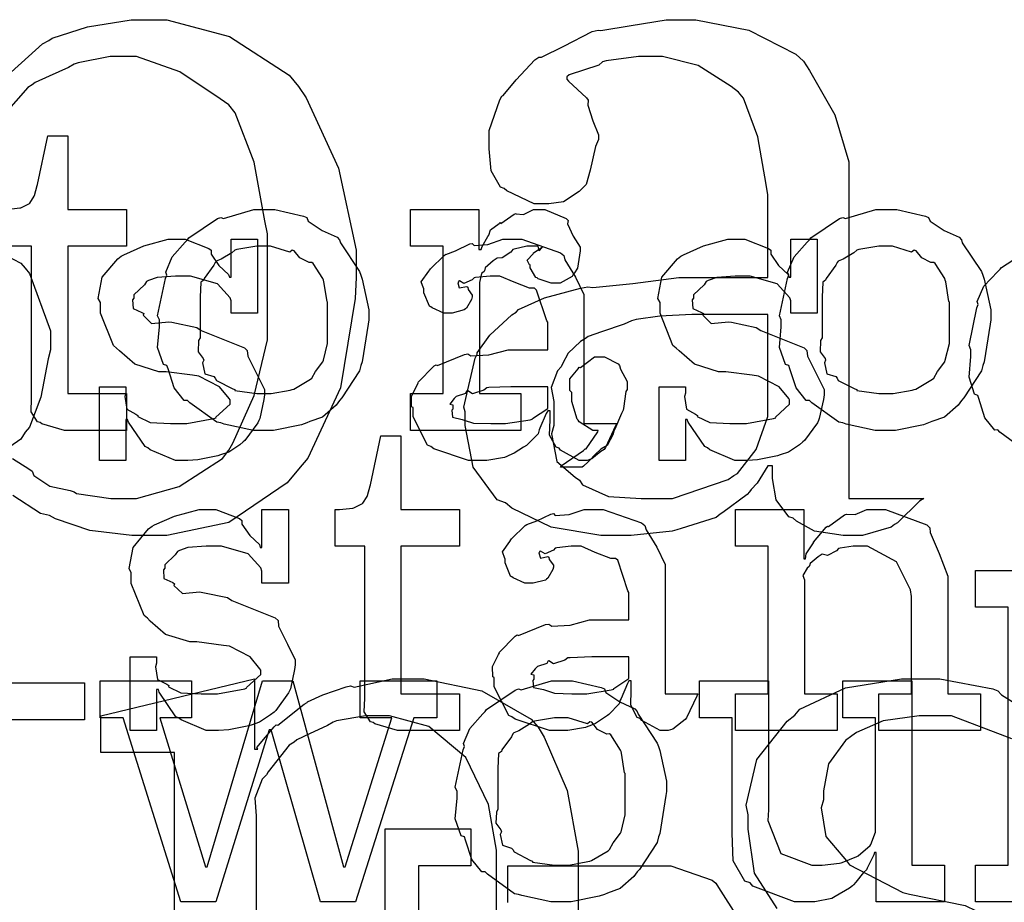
# Model space of a CAD drawing. Extents: x 0 to 8.5, y 0 to 11.
# Tile 300 of 379: x 4.297 to 4.668, y 6.858 to 7.191. Entities that reach past the tile are written whole.
import ezdxf

# ---------------------------------------------------------------- set-up
doc = ezdxf.new("R2010")
doc.units = 0
doc.layers.get('0').update_dxf_attribs({"linetype": 'CONTINUOUS'})

msp = doc.modelspace()

# ---------------------------------------------------------------- linework, layer by layer
at = {"color": 0}
for points in [[(4.28814, 7.16596), (4.30544, 7.18147), (4.30778, 7.18272), (4.30908, 7.18354), (4.32238, 7.18782), (4.33892, 7.19054), (4.34446, 7.19054), (4.35232, 7.19054), (4.37597, 7.18425), (4.39839, 7.1696), (4.40196, 7.16536), (4.40483, 7.16103), (4.4171, 7.13456), (4.42367, 7.10363), (4.42367, 7.09332), (4.42339, 7.0855), (4.41786, 7.05171), (4.40554, 7.02528), (4.40196, 7.02106), (4.39763, 7.016), (4.37571, 7.00097), (4.35226, 6.9961), (4.34446, 6.9961), (4.33914, 6.9961), (4.32324, 6.99799), (4.31033, 7.00244), (4.308, 7.00369), (4.30464, 7.00435), (4.29428, 7.01112)], [(4.29411, 7.02507), (4.30029, 7.02126), (4.30149, 7.0204), (4.30214, 7.01872), (4.30817, 7.01465), (4.31581, 7.01307), (4.31733, 7.01258), (4.31819, 7.01193), (4.33122, 7.00999), (4.33556, 7.00999), (4.33556, 7.00999), (4.34088, 7.00999), (4.35699, 7.01454), (4.37332, 7.02518), (4.37571, 7.02821), (4.37722, 7.03093), (4.38525, 7.04893), (4.39025, 7.06988), (4.39025, 7.07682), (4.39025, 7.10981), (4.38932, 7.11469), (4.38519, 7.13683), (4.3781, 7.15539), (4.37571, 7.15842), (4.37244, 7.16069), (4.35715, 7.1709), (4.34093, 7.17665), (4.33556, 7.17665), (4.331, 7.17665), (4.31885, 7.17432), (4.31733, 7.17383), (4.31521, 7.17247), (4.30794, 7.16922), (4.30263, 7.16689), (4.30149, 7.16601), (4.29986, 7.16493), (4.2909, 7.15474)], [(4.29178, 7.11903), (4.29688, 7.11957), (4.29719, 7.11968), (4.29753, 7.11974), (4.30046, 7.12125), (4.30067, 7.12142), (4.30067, 7.12142), (4.30231, 7.12397), (4.3024, 7.12424), (4.3024, 7.12424), (4.30339, 7.12799), (4.3035, 7.12836), (4.3074, 7.14681), (4.315, 7.14681), (4.315, 7.11903), (4.33713, 7.11903), (4.33713, 7.10514), (4.315, 7.10514), (4.315, 7.04958), (4.33713, 7.04958), (4.33713, 7.03569), (4.33615, 7.03569), (4.33393, 7.03569), (4.33322, 7.03569), (4.33197, 7.03569), (4.32915, 7.03569), (4.32824, 7.03569), (4.32682, 7.03569), (4.32362, 7.03569), (4.3226, 7.03569), (4.32113, 7.03569), (4.31782, 7.03569), (4.31674, 7.03569), (4.31674, 7.03569), (4.31369, 7.03569), (4.30512, 7.03825), (4.30458, 7.03874), (4.30354, 7.03901), (4.30117, 7.04269), (4.30132, 7.0479), (4.30132, 7.04958), (4.30132, 7.10514), (4.29025, 7.10514)], [(4.27974, 7.10775), (4.29731, 7.09874), (4.29893, 7.0969), (4.30046, 7.09489), (4.30849, 7.07329), (4.30849, 7.06608), (4.30761, 7.06272), (4.30474, 7.04824), (4.30051, 7.03689), (4.29893, 7.03504), (4.29725, 7.03239), (4.2876, 7.02576)], [(4.67643, 7.02772), (4.6665, 7.03504), (4.66569, 7.03592), (4.6645, 7.03586), (4.66075, 7.04047), (4.65853, 7.04769), (4.6581, 7.04893), (4.65685, 7.04932), (4.65483, 7.05583), (4.65549, 7.06353), (4.65549, 7.06608), (4.65483, 7.06771), (4.65782, 7.08197), (4.65831, 7.08322), (4.65788, 7.08425), (4.66043, 7.09006), (4.66564, 7.0956), (4.66656, 7.09646), (4.66704, 7.09717), (4.67811, 7.10428)], [(4.28608, 6.94054), (4.32124, 6.94054), (4.32124, 6.92665), (4.22749, 6.92665)], [(4.35514, 6.7615), (4.35514, 6.91428), (4.32736, 6.91428), (4.32736, 6.92817), (4.38531, 6.94206), (4.38531, 6.91558), (4.38661, 6.91558), (4.38629, 6.91624), (4.39279, 6.92393), (4.39356, 6.92469), (4.39421, 6.92464), (4.40408, 6.93257), (4.40528, 6.93317), (4.40533, 6.93343), (4.41114, 6.93608), (4.41997, 6.93907), (4.42156, 6.93946), (4.42296, 6.93896), (4.43733, 6.94206), (4.44217, 6.94206), (4.44938, 6.94206), (4.47108, 6.9375), (4.48975, 6.92686), (4.49229, 6.92383), (4.49457, 6.92003), (4.50331, 6.90001), (4.50749, 6.87706), (4.50749, 6.86936), (4.50749, 6.7615)], [(4.58251, 6.85547), (4.57389, 6.86876), (4.57156, 6.88536), (4.57156, 6.89085), (4.57075, 6.89447), (4.57476, 6.91162), (4.58621, 6.92611), (4.58914, 6.92839), (4.59099, 6.93067), (4.60818, 6.93864), (4.62935, 6.94206), (4.63644, 6.94206), (4.64378, 6.94206), (4.66385, 6.93826), (4.66575, 6.9375), (4.6671, 6.93604), (4.67453, 6.93137)], [(4.47667, 6.7615), (4.47667, 6.87175), (4.47657, 6.8775), (4.47364, 6.89464), (4.46511, 6.91243), (4.45107, 6.92404), (4.43625, 6.92817), (4.43132, 6.92817), (4.42725, 6.92817), (4.41635, 6.92622), (4.41504, 6.92578), (4.41292, 6.92449), (4.40614, 6.92128), (4.40136, 6.91906), (4.40028, 6.91818), (4.39849, 6.91704), (4.39051, 6.90707), (4.38986, 6.90582), (4.38824, 6.90419), (4.38547, 6.89708), (4.38596, 6.89046), (4.38596, 6.88824), (4.38596, 6.7615)], [(4.67096, 6.91943), (4.64817, 6.92817), (4.64057, 6.92817), (4.63601, 6.92817), (4.6224, 6.92626), (4.61242, 6.92188), (4.61062, 6.92057), (4.60829, 6.91878), (4.60178, 6.91), (4.59999, 6.8999), (4.59999, 6.89649), (4.59912, 6.89339), (4.60086, 6.88265), (4.60721, 6.87506), (4.60867, 6.87349), (4.60969, 6.8719), (4.62983, 6.86149), (4.63232, 6.86089), (4.65338, 6.85656), (4.6575, 6.85465), (4.67757, 6.84754)], [(4.48085, 6.85769), (4.48085, 6.87158), (4.53662, 6.87158), (4.54232, 6.87158), (4.558, 6.86615), (4.5594, 6.86507), (4.56039, 6.86344), (4.56765, 6.852)]]:
    msp.add_lwpolyline(points, dxfattribs=at)
for points in [[(4.52229, 6.9961), (4.516, 6.9961), (4.49729, 6.99918), (4.48247, 7.0064), (4.47999, 7.00846), (4.47694, 7.00956), (4.46783, 7.02181), (4.46479, 7.03754), (4.46479, 7.04275), (4.46436, 7.04443), (4.46858, 7.06293), (4.46935, 7.06446), (4.46929, 7.065), (4.47412, 7.07156), (4.48236, 7.07926), (4.4841, 7.08029), (4.48497, 7.08128), (4.49474, 7.08572), (4.50825, 7.08931), (4.51101, 7.08985), (4.51297, 7.08957), (4.5281, 7.09115), (4.54536, 7.09332), (4.55117, 7.09332), (4.57894, 7.09332), (4.57894, 7.12457), (4.57829, 7.12847), (4.57519, 7.14638), (4.56972, 7.16097), (4.56787, 7.16319), (4.56511, 7.16542), (4.55268, 7.17324), (4.53917, 7.17665), (4.53467, 7.17665), (4.53017, 7.17665), (4.51801, 7.17503), (4.51665, 7.17469), (4.51519, 7.17339), (4.50407, 7.16971), (4.50319, 7.16906), (4.50319, 7.16818), (4.50375, 7.16732), (4.51058, 7.16108), (4.51124, 7.16015), (4.51107, 7.15836), (4.51292, 7.15246), (4.51514, 7.14719), (4.51514, 7.1454), (4.514, 7.14268), (4.51199, 7.13385), (4.51042, 7.12847), (4.5095, 7.12739), (4.50786, 7.12582), (4.5019, 7.1219), (4.49636, 7.1211), (4.49451, 7.1211), (4.49078, 7.1211), (4.48053, 7.12597), (4.47954, 7.12696), (4.47814, 7.12744), (4.47461, 7.13357), (4.4739, 7.14182), (4.4739, 7.14453), (4.4739, 7.14882), (4.47786, 7.16032), (4.47868, 7.16168), (4.47911, 7.162), (4.484, 7.16792), (4.49104, 7.17535), (4.49257, 7.17643), (4.49365, 7.17637), (4.50206, 7.18056), (4.51269, 7.18604), (4.51492, 7.18664), (4.516, 7.18647), (4.5274, 7.18832), (4.54064, 7.19054), (4.54508, 7.19054), (4.55176, 7.19054), (4.57183, 7.18664), (4.58957, 7.17751), (4.59239, 7.17492), (4.59462, 7.17133), (4.60428, 7.15462), (4.60954, 7.13699), (4.60954, 7.13108), (4.60954, 7.00999), (4.63775, 7.00999), (4.63612, 7.00906), (4.62782, 7.00092), (4.62668, 7.00022), (4.62549, 6.99918), (4.61464, 6.9961), (4.61106, 6.9961), (4.60742, 6.9961), (4.59657, 6.99772), (4.58979, 7.00151), (4.58849, 7.00261), (4.58686, 7.00319), (4.58214, 7.00956), (4.58068, 7.01753), (4.58068, 7.02018), (4.58068, 7.02235), (4.57894, 7.02235), (4.57796, 7.02072), (4.57487, 7.01585), (4.57269, 7.0134), (4.572, 7.01258), (4.57118, 7.01161), (4.56201, 7.00478), (4.56093, 7.00413), (4.55946, 7.00288), (4.54622, 6.99869), (4.54465, 6.99826), (4.54292, 6.99772), (4.52746, 6.9961), (4.52229, 6.9961)], [(4.389, 7.03569), (4.38493, 7.03569), (4.37392, 7.03808), (4.37272, 7.03851), (4.37121, 7.03879), (4.361, 7.04611), (4.36014, 7.04699), (4.35883, 7.04699), (4.35508, 7.05171), (4.35275, 7.05897), (4.35232, 7.06022), (4.35107, 7.0606), (4.34885, 7.067), (4.3495, 7.07482), (4.3495, 7.07736), (4.34885, 7.07894), (4.35183, 7.09304), (4.35232, 7.09429), (4.35189, 7.09538), (4.35433, 7.10113), (4.35926, 7.10667), (4.36014, 7.10753), (4.36062, 7.10829), (4.37147, 7.11556), (4.37272, 7.116), (4.37369, 7.11561), (4.38514, 7.11903), (4.389, 7.11903), (4.39301, 7.11903), (4.40381, 7.11654), (4.40506, 7.116), (4.40565, 7.11464), (4.41086, 7.11111), (4.41656, 7.10851), (4.41743, 7.10753), (4.41775, 7.10644), (4.42497, 7.0956), (4.42546, 7.09429), (4.42594, 7.09278), (4.4285, 7.08122), (4.4285, 7.07736), (4.42822, 7.07579), (4.42594, 7.06153), (4.42546, 7.06022), (4.42497, 7.05811), (4.41829, 7.04796), (4.41743, 7.04699), (4.41613, 7.04525), (4.41103, 7.04075), (4.40625, 7.03907), (4.40506, 7.03851), (4.40315, 7.03782), (4.39253, 7.03569), (4.389, 7.03569)], [(4.44417, 7.04958), (4.45654, 7.04958), (4.45654, 7.10514), (4.44417, 7.10514), (4.44417, 7.11903), (4.47, 7.11903), (4.47, 7.10385), (4.47086, 7.10385), (4.47086, 7.10385), (4.47119, 7.10504), (4.47336, 7.10883), (4.47368, 7.10926), (4.47368, 7.10926), (4.47439, 7.11128), (4.4776, 7.11372), (4.47803, 7.11404), (4.47831, 7.11376), (4.48335, 7.11729), (4.48389, 7.11751), (4.48389, 7.1174), (4.48682, 7.11714), (4.49061, 7.11903), (4.49192, 7.11903), (4.49485, 7.11903), (4.50288, 7.11561), (4.50364, 7.1149), (4.50336, 7.11356), (4.50549, 7.10889), (4.50819, 7.10482), (4.50819, 7.1034), (4.50797, 7.10178), (4.50717, 7.09685), (4.50603, 7.09506), (4.50558, 7.09451), (4.50515, 7.09369), (4.5006, 7.09125), (4.49908, 7.09125), (4.49729, 7.09125), (4.49235, 7.09289), (4.49192, 7.09321), (4.49143, 7.09337), (4.48931, 7.097), (4.48931, 7.09819), (4.48904, 7.09819), (4.48817, 7.09983), (4.4904, 7.10232), (4.49061, 7.10254), (4.49056, 7.10254), (4.4905, 7.10254), (4.49354, 7.10465), (4.49387, 7.10471), (4.49387, 7.10493), (4.49376, 7.10454), (4.49278, 7.1034), (4.49229, 7.10514), (4.49214, 7.10514), (4.49154, 7.10514), (4.49018, 7.10514), (4.48975, 7.10514), (4.48801, 7.10514), (4.48335, 7.10406), (4.48281, 7.10385), (4.48204, 7.10292), (4.47879, 7.10075), (4.47689, 7.10069), (4.47651, 7.10037), (4.47542, 7.09961), (4.47233, 7.09706), (4.47211, 7.09592), (4.47194, 7.0956), (4.47103, 7.09489), (4.47021, 7.09153), (4.47021, 7.09039), (4.47021, 7.04958), (4.48583, 7.04958), (4.48583, 7.03569), (4.44417, 7.03569), (4.44417, 7.04958)], [(4.62354, 7.03569), (4.61947, 7.03569), (4.60846, 7.03808), (4.60726, 7.03851), (4.60574, 7.03879), (4.59554, 7.04611), (4.59467, 7.04699), (4.59337, 7.04699), (4.58963, 7.05171), (4.58729, 7.05897), (4.58686, 7.06022), (4.58561, 7.0606), (4.58339, 7.067), (4.58404, 7.07482), (4.58404, 7.07736), (4.58339, 7.07894), (4.58637, 7.09304), (4.58686, 7.09429), (4.58643, 7.09538), (4.58886, 7.10113), (4.59381, 7.10667), (4.59467, 7.10753), (4.59517, 7.10829), (4.60601, 7.11556), (4.60726, 7.116), (4.60824, 7.11561), (4.61968, 7.11903), (4.62354, 7.11903), (4.62756, 7.11903), (4.63835, 7.11654), (4.6396, 7.116), (4.64019, 7.11464), (4.6454, 7.11111), (4.6511, 7.10851), (4.65196, 7.10753), (4.65229, 7.10644), (4.6595, 7.0956), (4.66, 7.09429), (4.66049, 7.09278), (4.66303, 7.08122), (4.66303, 7.07736), (4.66276, 7.07579), (4.66049, 7.06153), (4.66, 7.06022), (4.6595, 7.05811), (4.65283, 7.04796), (4.65196, 7.04699), (4.65067, 7.04525), (4.64556, 7.04075), (4.64079, 7.03907), (4.6396, 7.03851), (4.63769, 7.03782), (4.62706, 7.03569), (4.62354, 7.03569)], [(4.359, 7.02442), (4.35553, 7.02442), (4.34608, 7.02843), (4.34511, 7.02919), (4.34413, 7.02962), (4.33783, 7.03885), (4.33751, 7.03982), (4.33686, 7.03982), (4.33686, 7.02442), (4.32688, 7.02442), (4.32688, 7.05219), (4.33686, 7.05219), (4.33686, 7.04981), (4.33643, 7.04844), (4.33718, 7.04368), (4.34065, 7.04189), (4.34142, 7.04135), (4.34131, 7.0409), (4.34603, 7.03868), (4.35363, 7.03831), (4.35618, 7.03831), (4.35986, 7.03831), (4.37007, 7.04015), (4.37093, 7.04047), (4.37076, 7.04069), (4.37614, 7.04557), (4.37614, 7.04719), (4.37582, 7.04769), (4.37213, 7.05214), (4.36436, 7.05621), (4.36203, 7.05653), (4.35206, 7.05783), (4.34933, 7.05783), (4.34022, 7.06065), (4.33442, 7.06569), (4.33339, 7.06674), (4.33214, 7.06776), (4.32731, 7.07986), (4.32731, 7.08388), (4.32644, 7.08544), (4.32796, 7.09343), (4.33382, 7.10042), (4.33513, 7.10146), (4.33604, 7.10189), (4.34364, 7.10525), (4.35286, 7.10775), (4.35596, 7.10775), (4.35921, 7.10775), (4.36811, 7.10433), (4.36897, 7.10363), (4.36897, 7.10221), (4.37196, 7.09793), (4.3756, 7.09451), (4.37592, 7.09343), (4.37657, 7.09343), (4.37657, 7.10775), (4.38656, 7.10775), (4.38656, 7.07997), (4.37657, 7.07997), (4.37657, 7.08453), (4.37619, 7.08572), (4.37136, 7.09099), (4.36128, 7.09386), (4.35792, 7.09386), (4.35558, 7.09386), (4.34868, 7.09337), (4.34543, 7.09224), (4.34467, 7.0919), (4.34386, 7.0906), (4.3399, 7.08686), (4.3399, 7.08561), (4.33942, 7.08496), (4.33963, 7.08171), (4.34293, 7.08018), (4.34358, 7.07975), (4.34337, 7.0791), (4.34657, 7.07601), (4.35308, 7.07667), (4.35422, 7.0765), (4.36356, 7.07454), (4.36524, 7.0734), (4.38157, 7.06689), (4.38265, 7.06586), (4.38286, 7.06375), (4.38624, 7.05697), (4.38917, 7.05111), (4.38917, 7.04915), (4.38889, 7.04742), (4.38732, 7.04015), (4.38699, 7.03939), (4.38661, 7.03857), (4.38178, 7.03196), (4.38113, 7.03136), (4.37983, 7.03033), (4.37565, 7.02756), (4.3725, 7.02647), (4.37158, 7.02615), (4.36968, 7.02576), (4.36404, 7.02463), (4.36025, 7.02442), (4.359, 7.02442)], [(4.47076, 7.02442), (4.46604, 7.02442), (4.45301, 7.02875), (4.45188, 7.02962), (4.45063, 7.03011), (4.44515, 7.04085), (4.44515, 7.04438), (4.44461, 7.04465), (4.44456, 7.04856), (4.44678, 7.05306), (4.4471, 7.05371), (4.447, 7.05382), (4.45307, 7.06), (4.45383, 7.06044), (4.45432, 7.06022), (4.46451, 7.06435), (4.46576, 7.06456), (4.4669, 7.06381), (4.47374, 7.06418), (4.48107, 7.06608), (4.48356, 7.06608), (4.49593, 7.06608), (4.49593, 7.0765), (4.49561, 7.07704), (4.49175, 7.0886), (4.49094, 7.08931), (4.4891, 7.08931), (4.48329, 7.09158), (4.47792, 7.09386), (4.47618, 7.09386), (4.47418, 7.09386), (4.46875, 7.09332), (4.46815, 7.09321), (4.4675, 7.09244), (4.46436, 7.09104), (4.46262, 7.09207), (4.46229, 7.0919), (4.46229, 7.09169), (4.46203, 7.09136), (4.46257, 7.08942), (4.46544, 7.08996), (4.46576, 7.08974), (4.46593, 7.08882), (4.4675, 7.08675), (4.4675, 7.08604), (4.46724, 7.08507), (4.46533, 7.08182), (4.4649, 7.08149), (4.46446, 7.08111), (4.4599, 7.07997), (4.45839, 7.07997), (4.45676, 7.07997), (4.45231, 7.08197), (4.45188, 7.08236), (4.45133, 7.08257), (4.44928, 7.08762), (4.44928, 7.08931), (4.44911, 7.08931), (4.44824, 7.09174), (4.45107, 7.09571), (4.45144, 7.09625), (4.45171, 7.09663), (4.45687, 7.10167), (4.45751, 7.10211), (4.45751, 7.10206), (4.46121, 7.1034), (4.46653, 7.10601), (4.4675, 7.10622), (4.46821, 7.10547), (4.47342, 7.10585), (4.47906, 7.10775), (4.48096, 7.10775), (4.48622, 7.10775), (4.50071, 7.10271), (4.50201, 7.10167), (4.50244, 7.10004), (4.50646, 7.09353), (4.5096, 7.08697), (4.5096, 7.08475), (4.5096, 7.03831), (4.52197, 7.03831), (4.52154, 7.03738), (4.51768, 7.02924), (4.51719, 7.02854), (4.516, 7.02772), (4.51258, 7.02496), (4.51079, 7.02442), (4.51025, 7.02442), (4.50776, 7.02442), (4.50082, 7.02821), (4.50028, 7.02897), (4.49908, 7.02935), (4.49664, 7.03396), (4.49681, 7.03965), (4.49681, 7.04156), (4.49681, 7.04308), (4.49593, 7.04308), (4.49539, 7.0421), (4.493, 7.03651), (4.49268, 7.03592), (4.49235, 7.03444), (4.48839, 7.03049), (4.4879, 7.03006), (4.48676, 7.02935), (4.48335, 7.02713), (4.48122, 7.02621), (4.48053, 7.02593), (4.47965, 7.02556), (4.47299, 7.02442), (4.47076, 7.02442)], [(4.57004, 7.02442), (4.56657, 7.02442), (4.55713, 7.02843), (4.55615, 7.02919), (4.55518, 7.02962), (4.54889, 7.03885), (4.54856, 7.03982), (4.5479, 7.03982), (4.5479, 7.02442), (4.53792, 7.02442), (4.53792, 7.05219), (4.5479, 7.05219), (4.5479, 7.04981), (4.54747, 7.04844), (4.54824, 7.04368), (4.55171, 7.04189), (4.55246, 7.04135), (4.55236, 7.0409), (4.55707, 7.03868), (4.56467, 7.03831), (4.56722, 7.03831), (4.5709, 7.03831), (4.58111, 7.04015), (4.58197, 7.04047), (4.58182, 7.04069), (4.58718, 7.04557), (4.58718, 7.04719), (4.58686, 7.04769), (4.58317, 7.05214), (4.57542, 7.05621), (4.57308, 7.05653), (4.5631, 7.05783), (4.56039, 7.05783), (4.55126, 7.06065), (4.54546, 7.06569), (4.54443, 7.06674), (4.54318, 7.06776), (4.53836, 7.07986), (4.53836, 7.08388), (4.53749, 7.08544), (4.53901, 7.09343), (4.54486, 7.10042), (4.54617, 7.10146), (4.5471, 7.10189), (4.55469, 7.10525), (4.56392, 7.10775), (4.567, 7.10775), (4.57026, 7.10775), (4.57915, 7.10433), (4.58003, 7.10363), (4.58003, 7.10221), (4.58301, 7.09793), (4.58664, 7.09451), (4.58697, 7.09343), (4.58762, 7.09343), (4.58762, 7.10775), (4.5976, 7.10775), (4.5976, 7.07997), (4.58762, 7.07997), (4.58762, 7.08453), (4.58724, 7.08572), (4.58242, 7.09099), (4.57232, 7.09386), (4.56896, 7.09386), (4.56662, 7.09386), (4.55974, 7.09337), (4.55647, 7.09224), (4.55572, 7.0919), (4.5549, 7.0906), (4.55094, 7.08686), (4.55094, 7.08561), (4.55046, 7.08496), (4.55067, 7.08171), (4.55399, 7.08018), (4.55464, 7.07975), (4.55442, 7.0791), (4.55761, 7.07601), (4.56413, 7.07667), (4.56526, 7.0765), (4.5746, 7.07454), (4.57628, 7.0734), (4.59261, 7.06689), (4.59369, 7.06586), (4.59392, 7.06375), (4.59728, 7.05697), (4.60021, 7.05111), (4.60021, 7.04915), (4.59993, 7.04742), (4.59836, 7.04015), (4.59804, 7.03939), (4.59765, 7.03857), (4.59283, 7.03196), (4.59218, 7.03136), (4.59088, 7.03033), (4.58669, 7.02756), (4.58356, 7.02647), (4.58263, 7.02615), (4.58074, 7.02576), (4.57508, 7.02463), (4.57129, 7.02442), (4.57004, 7.02442)], [(4.389, 7.04958), (4.39165, 7.04958), (4.39887, 7.05089), (4.39963, 7.05111), (4.40018, 7.05126), (4.40653, 7.05501), (4.40701, 7.05544), (4.40701, 7.05544), (4.40836, 7.05794), (4.41114, 7.06158), (4.41135, 7.06218), (4.41135, 7.06218), (4.41287, 7.06853), (4.41287, 7.07064), (4.41287, 7.0841), (4.41271, 7.08431), (4.41157, 7.09174), (4.41135, 7.09233), (4.41114, 7.09293), (4.4075, 7.09864), (4.40701, 7.09907), (4.40593, 7.09896), (4.4025, 7.10075), (4.40039, 7.1034), (4.39963, 7.10363), (4.39865, 7.10286), (4.39139, 7.10514), (4.389, 7.10514), (4.38624, 7.10514), (4.37869, 7.10389), (4.37793, 7.10363), (4.37679, 7.10265), (4.37283, 7.10021), (4.37093, 7.0995), (4.37056, 7.09907), (4.37001, 7.09799), (4.36643, 7.09299), (4.36621, 7.09233), (4.36513, 7.09164), (4.3649, 7.08599), (4.3649, 7.0841), (4.3649, 7.07064), (4.36431, 7.06956), (4.3641, 7.06538), (4.366, 7.06282), (4.36621, 7.06218), (4.36578, 7.06114), (4.36669, 7.05707), (4.37007, 7.05599), (4.37056, 7.05544), (4.37099, 7.05453), (4.37717, 7.05138), (4.37793, 7.05111), (4.37799, 7.05072), (4.38624, 7.04958), (4.389, 7.04958)], [(4.62354, 7.04958), (4.62619, 7.04958), (4.6334, 7.05089), (4.63417, 7.05111), (4.63471, 7.05126), (4.64106, 7.05501), (4.64154, 7.05544), (4.64154, 7.05544), (4.6429, 7.05794), (4.64567, 7.06158), (4.64589, 7.06218), (4.64589, 7.06218), (4.6474, 7.06853), (4.6474, 7.07064), (4.6474, 7.0841), (4.64725, 7.08431), (4.64611, 7.09174), (4.64589, 7.09233), (4.64567, 7.09293), (4.64204, 7.09864), (4.64154, 7.09907), (4.64046, 7.09896), (4.63704, 7.10075), (4.63493, 7.1034), (4.63417, 7.10363), (4.63319, 7.10286), (4.62592, 7.10514), (4.62354, 7.10514), (4.62076, 7.10514), (4.61322, 7.10389), (4.61247, 7.10363), (4.61133, 7.10265), (4.60736, 7.10021), (4.60547, 7.0995), (4.60508, 7.09907), (4.60454, 7.09799), (4.60097, 7.09299), (4.60075, 7.09233), (4.59967, 7.09164), (4.59944, 7.08599), (4.59944, 7.0841), (4.59944, 7.07064), (4.59885, 7.06956), (4.59864, 7.06538), (4.60053, 7.06282), (4.60075, 7.06218), (4.60032, 7.06114), (4.60124, 7.05707), (4.6046, 7.05599), (4.60508, 7.05544), (4.60553, 7.05453), (4.61171, 7.05138), (4.61247, 7.05111), (4.61253, 7.05072), (4.62076, 7.04958), (4.62354, 7.04958)], [(4.53532, 7.00999), (4.54303, 7.00999), (4.56396, 7.01725), (4.56614, 7.01867), (4.56749, 7.01942), (4.5746, 7.02854), (4.57894, 7.04101), (4.57894, 7.04514), (4.57894, 7.07943), (4.55442, 7.07943), (4.55035, 7.07943), (4.53825, 7.07883), (4.52929, 7.07747), (4.5275, 7.07704), (4.52479, 7.07579), (4.51622, 7.07286), (4.51124, 7.07107), (4.51014, 7.07032), (4.50836, 7.06922), (4.50364, 7.06489), (4.50146, 7.06076), (4.50103, 7.05968), (4.49962, 7.05817), (4.49724, 7.05186), (4.49821, 7.04665), (4.49821, 7.04492), (4.49821, 7.03754), (4.4974, 7.03444), (4.49935, 7.02399), (4.50635, 7.01812), (4.50797, 7.01693), (4.50906, 7.01519), (4.51888, 7.01085), (4.53119, 7.00999), (4.53532, 7.00999)], [(4.50071, 7.02181), (4.50097, 7.02235), (4.50939, 7.02815), (4.51004, 7.02875), (4.51042, 7.02881), (4.51481, 7.03515), (4.51503, 7.03569), (4.51481, 7.03569), (4.51297, 7.03569), (4.50786, 7.03896), (4.50743, 7.03961), (4.507, 7.03999), (4.50504, 7.04656), (4.50504, 7.04872), (4.50504, 7.05003), (4.50429, 7.05072), (4.50424, 7.05518), (4.50738, 7.05892), (4.50786, 7.05957), (4.50825, 7.0594), (4.51361, 7.06347), (4.51546, 7.06347), (4.51736, 7.06347), (4.52257, 7.06076), (4.52306, 7.06022), (4.52333, 7.05886), (4.52588, 7.05419), (4.52588, 7.05263), (4.52588, 7.05111), (4.52544, 7.0504), (4.52458, 7.044), (4.52436, 7.04329), (4.52382, 7.04204), (4.52121, 7.03614), (4.52089, 7.03549), (4.52056, 7.03407), (4.51839, 7.03), (4.516, 7.02869), (4.51546, 7.0281), (4.51438, 7.02713), (4.51124, 7.02393), (4.5095, 7.02225), (4.50896, 7.02181), (4.50071, 7.02181)], [(4.47661, 7.03831), (4.48004, 7.03831), (4.48931, 7.03976), (4.49029, 7.04004), (4.49024, 7.04021), (4.49593, 7.044), (4.49593, 7.04525), (4.49593, 7.05219), (4.48508, 7.05219), (4.48204, 7.05219), (4.47374, 7.05186), (4.47293, 7.05176), (4.47185, 7.05089), (4.46756, 7.04953), (4.46576, 7.05062), (4.46533, 7.05046), (4.46496, 7.04964), (4.46143, 7.0485), (4.46121, 7.04829), (4.46061, 7.04769), (4.45904, 7.04563), (4.46013, 7.04536), (4.46013, 7.04525), (4.46013, 7.04372), (4.45975, 7.04329), (4.46001, 7.04069), (4.46371, 7.03988), (4.46446, 7.03961), (4.46446, 7.03961), (4.46793, 7.03847), (4.47444, 7.03831), (4.47661, 7.03831)], [(4.44233, 6.92258), (4.43929, 6.92258), (4.43072, 6.92513), (4.43018, 6.92562), (4.42914, 6.92589), (4.42676, 6.92958), (4.42692, 6.93479), (4.42692, 6.93647), (4.42692, 6.99203), (4.41585, 6.99203), (4.41585, 7.00592), (4.41737, 7.00592), (4.41737, 7.00592), (4.42247, 7.00646), (4.42279, 7.00657), (4.42312, 7.00662), (4.42606, 7.00814), (4.42626, 7.00831), (4.42626, 7.00831), (4.4279, 7.01085), (4.428, 7.01112), (4.428, 7.01112), (4.42899, 7.01486), (4.4291, 7.01525), (4.433, 7.03369), (4.4406, 7.03369), (4.4406, 7.00592), (4.46272, 7.00592), (4.46272, 6.99203), (4.4406, 6.99203), (4.4406, 6.93647), (4.46272, 6.93647), (4.46272, 6.92258), (4.46175, 6.92258), (4.45953, 6.92258), (4.45882, 6.92258), (4.45757, 6.92258), (4.45475, 6.92258), (4.45383, 6.92258), (4.45242, 6.92258), (4.44922, 6.92258), (4.44819, 6.92258), (4.44672, 6.92258), (4.44342, 6.92258), (4.44233, 6.92258)], [(4.37061, 6.92258), (4.36714, 6.92258), (4.35769, 6.9266), (4.35672, 6.92736), (4.35574, 6.92779), (4.34944, 6.93701), (4.34912, 6.93799), (4.34847, 6.93799), (4.34847, 6.92258), (4.33849, 6.92258), (4.33849, 6.95036), (4.34847, 6.95036), (4.34847, 6.94797), (4.34804, 6.94661), (4.34879, 6.94185), (4.35226, 6.94006), (4.35303, 6.93951), (4.35292, 6.93907), (4.35764, 6.93685), (4.36524, 6.93647), (4.36778, 6.93647), (4.37147, 6.93647), (4.38167, 6.93832), (4.38254, 6.93864), (4.38238, 6.93886), (4.38775, 6.94374), (4.38775, 6.94536), (4.38743, 6.94586), (4.38374, 6.95031), (4.37597, 6.95438), (4.37364, 6.95469), (4.36367, 6.956), (4.36094, 6.956), (4.35183, 6.95882), (4.34603, 6.96386), (4.345, 6.9649), (4.34375, 6.96593), (4.33892, 6.97803), (4.33892, 6.98204), (4.33806, 6.98361), (4.33957, 6.9916), (4.34543, 6.99858), (4.34674, 6.99962), (4.34765, 7.00006), (4.35525, 7.00342), (4.36447, 7.00592), (4.36757, 7.00592), (4.37082, 7.00592), (4.37972, 7.0025), (4.38058, 7.00179), (4.38058, 7.00038), (4.38357, 6.9961), (4.38721, 6.99268), (4.38753, 6.9916), (4.38818, 6.9916), (4.38818, 7.00592), (4.39817, 7.00592), (4.39817, 6.97814), (4.38818, 6.97814), (4.38818, 6.98269), (4.38781, 6.98389), (4.38297, 6.98915), (4.37289, 6.99203), (4.36951, 6.99203), (4.36719, 6.99203), (4.36029, 6.99154), (4.35704, 6.9904), (4.35628, 6.99007), (4.35547, 6.98876), (4.35151, 6.98503), (4.35151, 6.98378), (4.35101, 6.98313), (4.35124, 6.97987), (4.35454, 6.97835), (4.35519, 6.97792), (4.35499, 6.97726), (4.35818, 6.97418), (4.36469, 6.97483), (4.36583, 6.97467), (4.37517, 6.97271), (4.37685, 6.97157), (4.39318, 6.96506), (4.39426, 6.96403), (4.39447, 6.96192), (4.39785, 6.95514), (4.40076, 6.94928), (4.40076, 6.94732), (4.4005, 6.94558), (4.39893, 6.93832), (4.3986, 6.93756), (4.39822, 6.93674), (4.39339, 6.93012), (4.39274, 6.92953), (4.39144, 6.9285), (4.38726, 6.92572), (4.38411, 6.92464), (4.38319, 6.92432), (4.38129, 6.92393), (4.37565, 6.92279), (4.37185, 6.92258), (4.37061, 6.92258)], [(4.50136, 6.92258), (4.49664, 6.92258), (4.48361, 6.92692), (4.48247, 6.92779), (4.48122, 6.92828), (4.47575, 6.93901), (4.47575, 6.94254), (4.47521, 6.94282), (4.47515, 6.94672), (4.47738, 6.95122), (4.47771, 6.95188), (4.4776, 6.95199), (4.48367, 6.95817), (4.48443, 6.95861), (4.48492, 6.95839), (4.49511, 6.96251), (4.49636, 6.96272), (4.4975, 6.96197), (4.50435, 6.96235), (4.51167, 6.96425), (4.51417, 6.96425), (4.52653, 6.96425), (4.52653, 6.97467), (4.52621, 6.97521), (4.52235, 6.98676), (4.52154, 6.98747), (4.51969, 6.98747), (4.51389, 6.98975), (4.50851, 6.99203), (4.50678, 6.99203), (4.50478, 6.99203), (4.49935, 6.99149), (4.49875, 6.99138), (4.4981, 6.99061), (4.49496, 6.98921), (4.49322, 6.99024), (4.49289, 6.99007), (4.49289, 6.98986), (4.49262, 6.98953), (4.49317, 6.98757), (4.49604, 6.98812), (4.49636, 6.9879), (4.49653, 6.98699), (4.4981, 6.98492), (4.4981, 6.98421), (4.49783, 6.98324), (4.49593, 6.97999), (4.4955, 6.97965), (4.49507, 6.97928), (4.4905, 6.97814), (4.48899, 6.97814), (4.48736, 6.97814), (4.48292, 6.98014), (4.48247, 6.98053), (4.48193, 6.98074), (4.47987, 6.98579), (4.47987, 6.98747), (4.47971, 6.98747), (4.47885, 6.9899), (4.48167, 6.99387), (4.48204, 6.99442), (4.48232, 6.99479), (4.48747, 6.99983), (4.48812, 7.00028), (4.48812, 7.00022), (4.49181, 7.00157), (4.49713, 7.00418), (4.4981, 7.00439), (4.49881, 7.00364), (4.50401, 7.00401), (4.50965, 7.00592), (4.51156, 7.00592), (4.51682, 7.00592), (4.53131, 7.00087), (4.53261, 6.99983), (4.53304, 6.99821), (4.53706, 6.99169), (4.54021, 6.98514), (4.54021, 6.98292), (4.54021, 6.93647), (4.55257, 6.93647), (4.55214, 6.93554), (4.54829, 6.9274), (4.54779, 6.92671), (4.5466, 6.92589), (4.54318, 6.92313), (4.54139, 6.92258), (4.54085, 6.92258), (4.53836, 6.92258), (4.53142, 6.92638), (4.53087, 6.92714), (4.52968, 6.92751), (4.52724, 6.93213), (4.5274, 6.93782), (4.5274, 6.93972), (4.5274, 6.94125), (4.52653, 6.94125), (4.52599, 6.94026), (4.5236, 6.93468), (4.52328, 6.93408), (4.52294, 6.93261), (4.51899, 6.92865), (4.5185, 6.92822), (4.51736, 6.92751), (4.51394, 6.92529), (4.51183, 6.92437), (4.51112, 6.9241), (4.51025, 6.92372), (4.50358, 6.92258), (4.50136, 6.92258)], [(4.56674, 6.93647), (4.5791, 6.93647), (4.5791, 6.99203), (4.56674, 6.99203), (4.56674, 7.00592), (4.59256, 7.00592), (4.59256, 6.98725), (4.59321, 6.98725), (4.59321, 6.98725), (4.59347, 6.98921), (4.59586, 6.993), (4.59625, 6.99354), (4.59614, 6.9936), (4.60092, 6.99918), (4.60146, 6.99962), (4.60183, 6.99946), (4.60792, 7.0039), (4.60861, 7.00418), (4.60861, 7.00418), (4.61187, 7.00396), (4.61626, 7.00592), (4.61774, 7.00592), (4.62332, 7.00592), (4.63894, 7.00017), (4.64008, 6.99897), (4.64019, 6.99724), (4.64361, 6.98936), (4.64681, 6.98079), (4.64681, 6.97792), (4.64681, 6.93647), (4.65918, 6.93647), (4.65918, 6.92258), (4.62076, 6.92258), (4.62076, 6.93647), (4.63314, 6.93647), (4.63314, 6.97314), (4.63271, 6.97558), (4.62744, 6.98622), (4.61654, 6.99203), (4.61296, 6.99203), (4.61111, 6.99203), (4.60618, 6.99132), (4.60558, 6.99115), (4.60482, 6.99029), (4.60151, 6.98861), (4.5995, 6.98904), (4.59907, 6.98876), (4.59799, 6.98801), (4.59489, 6.98551), (4.59462, 6.98469), (4.59451, 6.98443), (4.59375, 6.98378), (4.59218, 6.98107), (4.59278, 6.97939), (4.59278, 6.97879), (4.59278, 6.93647), (4.60514, 6.93647), (4.60514, 6.92258), (4.56674, 6.92258), (4.56674, 6.93647)], [(4.65722, 6.87185), (4.6696, 6.87185), (4.6696, 6.96907), (4.65722, 6.96907), (4.65722, 6.98296), (4.68326, 6.98296), (4.68326, 6.87185), (4.69564, 6.87185), (4.69564, 6.85796), (4.65722, 6.85796), (4.65722, 6.87185)], [(4.50722, 6.93647), (4.51064, 6.93647), (4.51992, 6.93793), (4.52089, 6.93821), (4.52083, 6.93837), (4.52653, 6.94217), (4.52653, 6.94342), (4.52653, 6.95036), (4.51568, 6.95036), (4.51264, 6.95036), (4.50435, 6.95003), (4.50353, 6.94993), (4.50244, 6.94906), (4.49815, 6.94769), (4.49636, 6.94879), (4.49593, 6.94862), (4.49556, 6.94781), (4.49203, 6.94667), (4.49181, 6.94646), (4.49121, 6.94586), (4.48964, 6.94379), (4.49072, 6.94353), (4.49072, 6.94342), (4.49072, 6.94189), (4.49035, 6.94146), (4.49061, 6.93886), (4.49431, 6.93804), (4.49507, 6.93778), (4.49507, 6.93778), (4.49854, 6.93664), (4.50504, 6.93647), (4.50722, 6.93647)], [(4.33583, 6.9274), (4.32715, 6.9274), (4.32715, 6.94129), (4.36165, 6.94129), (4.36165, 6.9274), (4.34972, 6.9274), (4.36686, 6.87121), (4.36751, 6.87121), (4.38835, 6.94129), (4.39985, 6.94129), (4.41894, 6.87121), (4.4196, 6.87121), (4.43718, 6.9274), (4.42524, 6.9274), (4.42524, 6.94129), (4.4541, 6.94129), (4.4541, 6.9274), (4.44542, 6.9274), (4.4235, 6.85796), (4.41026, 6.85796), (4.3916, 6.92285), (4.39094, 6.92285), (4.37076, 6.85796), (4.35753, 6.85796), (4.33583, 6.9274)], [(4.50125, 6.85796), (4.49718, 6.85796), (4.48617, 6.86035), (4.48497, 6.86079), (4.48346, 6.86106), (4.47325, 6.86838), (4.47239, 6.86925), (4.47108, 6.86925), (4.46733, 6.87397), (4.465, 6.88124), (4.46457, 6.88249), (4.46332, 6.88286), (4.4611, 6.88926), (4.46175, 6.89708), (4.46175, 6.89963), (4.4611, 6.90121), (4.46408, 6.91531), (4.46457, 6.91656), (4.46414, 6.91764), (4.46658, 6.92339), (4.47151, 6.92893), (4.47239, 6.92979), (4.47287, 6.93056), (4.48372, 6.93782), (4.48497, 6.93826), (4.48594, 6.93788), (4.4974, 6.94129), (4.50125, 6.94129), (4.50526, 6.94129), (4.51606, 6.93881), (4.51731, 6.93826), (4.5179, 6.9369), (4.52311, 6.93338), (4.52881, 6.93078), (4.52968, 6.92979), (4.53, 6.92871), (4.53722, 6.91786), (4.53771, 6.91656), (4.53819, 6.91504), (4.54075, 6.90349), (4.54075, 6.89963), (4.54047, 6.89806), (4.53819, 6.88379), (4.53771, 6.88249), (4.53722, 6.88037), (4.53054, 6.87022), (4.52968, 6.86925), (4.52838, 6.86751), (4.52328, 6.86301), (4.5185, 6.86133), (4.51731, 6.86079), (4.5154, 6.86008), (4.50478, 6.85796), (4.50125, 6.85796)], [(4.59462, 6.85796), (4.58903, 6.85796), (4.57335, 6.86393), (4.57226, 6.86513), (4.57026, 6.86578), (4.56592, 6.87343), (4.56554, 6.88385), (4.56554, 6.88726), (4.56554, 6.9274), (4.55317, 6.9274), (4.55317, 6.94129), (4.57921, 6.94129), (4.57921, 6.89268), (4.57894, 6.88867), (4.58382, 6.87619), (4.59549, 6.87185), (4.59939, 6.87185), (4.59939, 6.87185), (4.60596, 6.87261), (4.60656, 6.87272), (4.60693, 6.87283), (4.61257, 6.87506), (4.61307, 6.87532), (4.61307, 6.87532), (4.61751, 6.87924), (4.61783, 6.87967), (4.61783, 6.87967), (4.61957, 6.88422), (4.61957, 6.88574), (4.61957, 6.9274), (4.60721, 6.9274), (4.60721, 6.94129), (4.63325, 6.94129), (4.63325, 6.87185), (4.64561, 6.87185), (4.64561, 6.85796), (4.61979, 6.85796), (4.61979, 6.87663), (4.61914, 6.87663), (4.61887, 6.87576), (4.61643, 6.87071), (4.6161, 6.87011), (4.61507, 6.86903), (4.61214, 6.86546), (4.61122, 6.86436), (4.61089, 6.86404), (4.60975, 6.86312), (4.60439, 6.86003), (4.60374, 6.85969), (4.60303, 6.85926), (4.59668, 6.85796), (4.59462, 6.85796)], [(4.50125, 6.87185), (4.5039, 6.87185), (4.51112, 6.87315), (4.51188, 6.87337), (4.51243, 6.87354), (4.51878, 6.87728), (4.51926, 6.87771), (4.51926, 6.87771), (4.52061, 6.88021), (4.52339, 6.88385), (4.5236, 6.88444), (4.5236, 6.88444), (4.52512, 6.89079), (4.52512, 6.8929), (4.52512, 6.90636), (4.52496, 6.90657), (4.52382, 6.91401), (4.5236, 6.91461), (4.52339, 6.91521), (4.51975, 6.9209), (4.51926, 6.92133), (4.51818, 6.92122), (4.51476, 6.92301), (4.51264, 6.92567), (4.51188, 6.92589), (4.5109, 6.92513), (4.50364, 6.9274), (4.50125, 6.9274), (4.49849, 6.9274), (4.49094, 6.92617), (4.49018, 6.92589), (4.48904, 6.92492), (4.48508, 6.92247), (4.48318, 6.92176), (4.48281, 6.92133), (4.48226, 6.92025), (4.47868, 6.91525), (4.47846, 6.91461), (4.47738, 6.9139), (4.47715, 6.90826), (4.47715, 6.90636), (4.47715, 6.8929), (4.47657, 6.89182), (4.47635, 6.88764), (4.47825, 6.8851), (4.47846, 6.88444), (4.47803, 6.8834), (4.47894, 6.87935), (4.48232, 6.87825), (4.48281, 6.87771), (4.48324, 6.87679), (4.48942, 6.87364), (4.49018, 6.87337), (4.49024, 6.87299), (4.49849, 6.87185), (4.50125, 6.87185)], [(4.43463, 6.88547), (4.46696, 6.88547), (4.46696, 6.87158), (4.44721, 6.87158), (4.44721, 6.74658), (4.46696, 6.74658), (4.46696, 6.73269), (4.43463, 6.73269), (4.43463, 6.88547)]]:
    msp.add_lwpolyline(points, close=True, dxfattribs=at)

doc.saveas('drawing.dxf')
